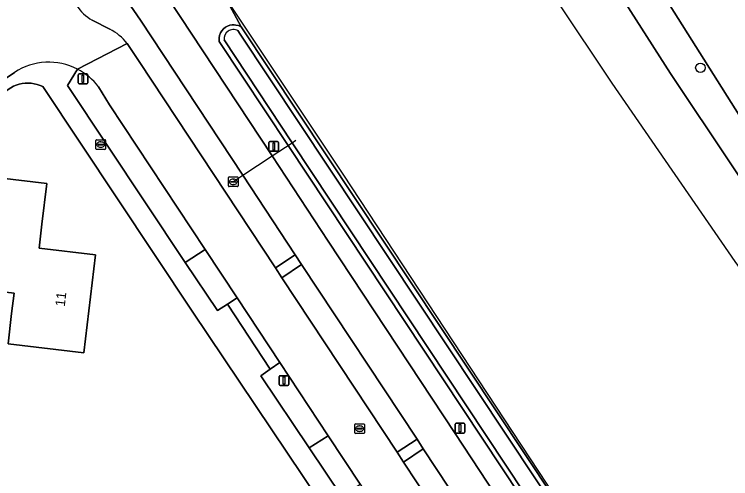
# Model space of a CAD drawing. Extents: x 162396 to 163643, y 386452 to 387406.
# Drawn here: x 163148.6 to 163222.4, y 386774.2 to 386822.1 of the extents above; entities that cross this region are included whole.
import ezdxf

# ---------------------------------------------------------------- set-up
doc = ezdxf.new("R2010")
doc.units = 0
for name, color, linetype in [('IMGEO_Berm_groen', 7, 'Continuous'), ('IMGEO_Boom', 7, 'Continuous'), ('IMGEO_Brandkraan', 7, 'Continuous'), ('IMGEO_Duiker', 7, 'Continuous'), ('IMGEO_Erf', 7, 'Continuous'), ('IMGEO_Fietspad_gesloten', 7, 'Continuous'), ('IMGEO_Grasland_agrarisch', 7, 'Continuous'), ('IMGEO_Hek', 7, 'Continuous'), ('IMGEO_Lichtmast', 7, 'Continuous'), ('IMGEO_Loofbos', 7, 'Continuous'), ('IMGEO_Oever', 7, 'Continuous'), ('IMGEO_Pand', 7, 'Continuous'), ('IMGEO_Pand_nummerreeks', 7, 'Continuous'), ('IMGEO_Parkeervlak_halfverhard', 7, 'Continuous'), ('IMGEO_Rijbaan_lokaal_gesloten', 7, 'Continuous'), ('IMGEO_Rijbaan_lokaal_open', 7, 'Continuous'), ('IMGEO_Rioolput', 7, 'Continuous'), ('IMGEO_Voetpad_halfverhard', 7, 'Continuous'), ('IMGEO_Voetpad_open', 7, 'Continuous'), ('IMGEO_Waterloop', 7, 'Continuous')]:
    doc.layers.add(name, color=color, linetype=linetype)

msp = doc.modelspace()

# ---------------------------------------------------------------- linework, layer by layer
at = {"layer": 'IMGEO_Berm_groen'}
for points in [[(163176.823, 386808.612), (163169.719, 386819.345), (163169.722, 386819.713), (163169.769, 386819.969), (163169.86, 386820.212), (163169.991, 386820.436), (163170.16, 386820.634), (163170.359, 386820.798), (163170.58, 386820.926), (163170.821, 386821.013), (163171.069, 386821.057), (163171.283, 386821.062), (163171.448, 386821.02), (163171.696, 386820.982), (163171.995, 386820.854), (163170.355, 386823.925), (163169.97, 386823.689), (163169.808, 386823.934), (163157.726, 386842.718), (163160.934, 386837.244), (163160.448, 386836.704), (163159.466, 386836.49), (163153.066, 386846.995), (163145.801, 386858.335)], [(163163.33, 386825.605), (163164.508, 386823.754), (163175.18, 386807.528), (163180.968, 386798.728), (163194.029, 386778.889), (163199.051, 386771.28), (163213.462, 386749.442), (163231.76, 386721.686), (163235.22, 386716.438), (163236.276, 386714.767), (163237.965, 386712.184), (163239.968, 386708.924)], [(163160.232, 386819.135), (163161.463, 386817.28), (163175.537, 386795.977), (163177.565, 386797.312), (163172.158, 386805.532), (163161.633, 386821.534), (163160.23, 386823.512)], [(163156.649, 386821.531), (163158.448, 386820.591)], [(163155.132, 386816.473), (163154.089, 386814.791), (163166.221, 386796.533), (163168.277, 386797.886), (163158.436, 386812.817), (163157.294, 386814.666)], [(163260.002, 386665.459), (163263.035, 386666.384), (163262.417, 386668.578), (163260.999, 386667.994), (163257.875, 386676.752), (163252.9, 386688.74), (163247.208, 386700.404), (163240.819, 386711.703), (163233.752, 386722.605), (163233.572, 386722.876), (163200.789, 386772.404), (163176.823, 386808.612)]]:
    msp.add_lwpolyline(points, dxfattribs=at)
for points in [[(163178.2, 386796.319), (163176.186, 386794.947), (163188.054, 386776.966), (163190.111, 386778.324)], [(163175.973, 386786.209), (163174.978, 386785.521), (163174.003, 386784.847), (163179.007, 386777.414), (163180.956, 386778.649)], [(163190.752, 386777.315), (163188.704, 386775.946), (163208.433, 386746.108), (163210.433, 386747.448), (163196.021, 386769.32)]]:
    msp.add_lwpolyline(points, close=True, dxfattribs=at)
for centre, radius, start, end in [((163158.818, 386825.452), 4.481, 212.26248, 241.04808), ((163156.296, 386816.133), 4.95, 37.33092, 64.23032), ((163152.178, 386810.742), 6.447, 37.48845, 62.73379)]:
    msp.add_arc(centre, radius, start, end, dxfattribs=at)
at = {"layer": 'IMGEO_Boom'}
msp.add_circle((163219.303, 386816.625), 0.489, dxfattribs=at)
at = {"layer": 'IMGEO_Brandkraan'}
for p, q in [((163157.019, 386808.27), (163157.019, 386809.122)), ((163157.094, 386809.196), (163157.946, 386809.196)), ((163157.321, 386808.739), (163157.719, 386808.739)), ((163157.507, 386808.976), (163157.532, 386808.976)), ((163158.02, 386809.122), (163158.02, 386808.27)), ((163157.946, 386808.196), (163157.094, 386808.196)), ((163157.278, 386808.69), (163157.278, 386808.702)), ((163157.716, 386808.653), (163157.318, 386808.653)), ((163157.53, 386808.416), (163157.505, 386808.416)), ((163157.762, 386808.702), (163157.762, 386808.69))]:
    msp.add_line(p, q, dxfattribs=at)
for points in [[(163157.019, 386808.27), (163157.019, 386809.122)], [(163157.094, 386809.196), (163157.946, 386809.196)], [(163158.02, 386809.122), (163158.02, 386808.27)], [(163157.946, 386808.196), (163157.094, 386808.196)]]:
    msp.add_lwpolyline(points, dxfattribs=at)
for centre, radius, start, end in [((163157.096, 386809.12), 0.0765, 91.55205, 178.44795), ((163157.096, 386809.12), 0.0765, 91.55205, 178.44795), ((163157.318, 386808.699), 0.0403, 85.87752, 175.75265), ((163157.723, 386808.701), 0.0386, 1.73085, 96.63898), ((163157.944, 386809.12), 0.0765, 1.55205, 88.44795), ((163157.944, 386809.12), 0.0765, 1.55205, 88.44795), ((163157.096, 386808.272), 0.0765, 181.55205, 268.44795), ((163157.096, 386808.272), 0.0765, 181.55205, 268.44795), ((163157.315, 386808.689), 0.0366, 178.93798, 274.71019), ((163157.719, 386808.696), 0.043, 264.86636, 352.45326), ((163157.944, 386808.272), 0.0765, 271.55205, 358.44795), ((163157.944, 386808.272), 0.0765, 271.55205, 358.44795)]:
    msp.add_arc(centre, radius, start, end, dxfattribs=at)
for centre, major_axis, ratio, start_param, end_param in [((163157.506, 386808.696), (-0.387, 0.002), 0.722429, 4.712389, 7.853982), ((163157.531, 386808.696), (-0.39, 0.002), 0.717154, 1.570796, 4.712389)]:
    msp.add_ellipse(centre, major_axis=major_axis, ratio=ratio, start_param=start_param, end_param=end_param, dxfattribs=at)
at = {"layer": 'IMGEO_Duiker'}
msp.add_lwpolyline([(163171.226, 386804.917), (163172.158, 386805.532), (163175.18, 386807.528), (163177.24, 386808.887), (163177.635, 386809.148)], dxfattribs=at)
at = {"layer": 'IMGEO_Erf'}
msp.add_lwpolyline([(163227.316, 386699.623), (163227.044, 386700.095), (163212.434, 386723.369), (163194.869, 386749.748), (163193.027, 386752.59), (163166.953, 386791.514), (163151.55, 386814.685), (163151.264, 386814.81), (163150.968, 386814.908), (163150.664, 386814.98), (163150.356, 386815.024), (163150.044, 386815.041), (163149.732, 386815.03), (163149.422, 386814.99), (163149.118, 386814.924), (163148.82, 386814.83), (163148.532, 386814.71), (163148.255, 386814.565), (163148.07, 386814.449), (163146.898, 386813.664), (163065.982, 386759.453)], dxfattribs=at)
msp.add_lwpolyline([(163147.966, 386788.151), (163148.337, 386791.263), (163148.586, 386793.358), (163141.341, 386794.22), (163141.092, 386792.125), (163140.502, 386792.195), (163141.659, 386801.917), (163140.887, 386802.009), (163141.004, 386802.991), (163141.761, 386802.901), (163142.112, 386805.854), (163151.96, 386804.682), (163151.46, 386800.481), (163151.168, 386798.025), (163156.986, 386797.333), (163155.783, 386787.221)], close=True, dxfattribs=at)
at = {"layer": 'IMGEO_Fietspad_gesloten'}
msp.add_lwpolyline([(163239.968, 386708.924), (163237.965, 386712.184), (163236.276, 386714.767), (163235.22, 386716.438), (163231.76, 386721.686), (163213.462, 386749.442), (163199.051, 386771.28), (163194.029, 386778.889), (163180.968, 386798.728), (163175.18, 386807.528), (163164.508, 386823.754), (163163.33, 386825.605), (163160.23, 386823.512), (163161.633, 386821.534), (163172.158, 386805.532), (163177.565, 386797.312), (163178.2, 386796.319), (163190.111, 386778.324), (163190.752, 386777.315), (163196.021, 386769.32), (163210.433, 386747.448), (163211.067, 386746.463), (163228.714, 386719.685), (163232.059, 386714.61)], dxfattribs=at)
at = {"layer": 'IMGEO_Grasland_agrarisch'}
for points in [[(163098.137, 386941.992), (163116.399, 386910.212), (163128.365, 386889.63), (163142.301, 386867.412), (163154.565, 386848.11), (163157.583, 386842.961), (163157.905, 386843.143), (163162.006, 386845.923), (163174.171, 386826.377), (163170.355, 386823.925), (163171.995, 386820.854), (163236.272, 386723.927)], [(163235.136, 386787.68), (163216.236, 386816.043), (163197.732, 386844.982), (163191.23, 386856.151), (163174.841, 386889.755), (163172.087, 386897.016), (163168.662, 386906.464), (163165.325, 386912.714), (163162.168, 386919.578), (163160.923, 386923.218), (163160.71, 386923.14), (163159.865, 386923.64), (163159.615, 386924.127), (163159.672, 386924.975), (163159.9, 386925.126), (163153.316, 386936.308)]]:
    msp.add_lwpolyline(points, dxfattribs=at)
at = {"layer": 'IMGEO_Hek'}
for points in [[(163151.444, 386926.314), (163169.441, 386893.188), (163173.918, 386879.608), (163180.768, 386864.97), (163186.791, 386853.497), (163193.239, 386842.115), (163195.735, 386837.188), (163198.786, 386832.168), (163210.173, 386815.029), (163222.866, 386796.643), (163228.631, 386788.707), (163231.334, 386784.687), (163233.745, 386780.403), (163235.932, 386775.388), (163238.281, 386769.292), (163242.717, 386754.901), (163247.666, 386742.304), (163264.281, 386714.052), (163281.425, 386681.211), (163292.986, 386657.47)], [(163182.505, 386805.637), (163170.355, 386823.925)], [(163266.96, 386650.431), (163266.142, 386654.783), (163264.804, 386660.098), (163262.273, 386669.091), (163259.933, 386676.311), (163256.638, 386685.196), (163251.402, 386697.232), (163243.18, 386713.209), (163238.106, 386721.578), (163232.089, 386731.002), (163219.266, 386750), (163208.731, 386765.737), (163182.505, 386805.637)]]:
    msp.add_lwpolyline(points, dxfattribs=at)
at = {"layer": 'IMGEO_Lichtmast'}
for p, q in [((163155.183, 386815.081), (163155.183, 386815.881)), ((163155.183, 386815.881), (163155.183, 386815.081)), ((163155.283, 386815.981), (163156.073, 386815.981)), ((163156.073, 386815.981), (163155.283, 386815.981)), ((163156.173, 386815.881), (163156.173, 386815.081)), ((163156.173, 386815.081), (163156.173, 386815.881)), ((163156.073, 386814.981), (163155.283, 386814.981)), ((163155.283, 386814.981), (163156.073, 386814.981)), ((163174.851, 386808.108), (163174.851, 386808.908)), ((163174.851, 386808.908), (163174.851, 386808.108)), ((163174.951, 386809.008), (163175.741, 386809.008)), ((163175.741, 386809.008), (163174.951, 386809.008)), ((163175.841, 386808.908), (163175.841, 386808.108)), ((163175.841, 386808.108), (163175.841, 386808.908)), ((163175.741, 386808.008), (163174.951, 386808.008)), ((163174.951, 386808.008), (163175.741, 386808.008)), ((163175.912, 386783.962), (163175.912, 386784.762)), ((163175.912, 386784.762), (163175.912, 386783.962)), ((163176.012, 386784.862), (163176.802, 386784.862)), ((163176.802, 386784.862), (163176.012, 386784.862)), ((163176.902, 386784.762), (163176.902, 386783.962)), ((163176.902, 386783.962), (163176.902, 386784.762)), ((163176.802, 386783.862), (163176.012, 386783.862)), ((163176.012, 386783.862), (163176.802, 386783.862)), ((163194.142, 386779.947), (163194.932, 386779.947)), ((163194.932, 386779.947), (163194.142, 386779.947)), ((163194.042, 386779.047), (163194.042, 386779.847)), ((163194.042, 386779.847), (163194.042, 386779.047)), ((163195.032, 386779.847), (163195.032, 386779.047)), ((163195.032, 386779.047), (163195.032, 386779.847)), ((163194.932, 386778.947), (163194.142, 386778.947)), ((163194.142, 386778.947), (163194.932, 386778.947))]:
    msp.add_line(p, q, dxfattribs=at)
for points in [[(163155.603, 386815.856), (163155.753, 386815.856), (163155.753, 386815.106), (163155.603, 386815.106), (163155.603, 386815.856)], [(163175.271, 386808.883), (163175.421, 386808.883), (163175.421, 386808.133), (163175.271, 386808.133), (163175.271, 386808.883)], [(163176.332, 386784.737), (163176.482, 386784.737), (163176.482, 386783.987), (163176.332, 386783.987), (163176.332, 386784.737)], [(163194.462, 386779.822), (163194.612, 386779.822), (163194.612, 386779.072), (163194.462, 386779.072), (163194.462, 386779.822)]]:
    msp.add_lwpolyline(points, dxfattribs=at)
for centre, start, end in [((163155.283, 386815.881), 90, 180), ((163155.283, 386815.881), 90, 180), ((163156.073, 386815.881), 0, 90), ((163156.073, 386815.881), 360, 90), ((163155.283, 386815.081), 180, 270), ((163155.283, 386815.081), 180, 270), ((163156.073, 386815.081), 270, 0), ((163156.073, 386815.081), 270, 0), ((163174.951, 386808.908), 90, 180), ((163174.951, 386808.908), 90, 180), ((163175.741, 386808.908), 0, 90), ((163175.741, 386808.908), 360, 90), ((163174.951, 386808.108), 180, 270), ((163174.951, 386808.108), 180, 270), ((163175.741, 386808.108), 270, 0), ((163175.741, 386808.108), 270, 0), ((163176.012, 386784.762), 90, 180), ((163176.012, 386784.762), 90, 180), ((163176.802, 386784.762), 0, 90), ((163176.802, 386784.762), 360, 90), ((163176.012, 386783.962), 180, 270), ((163176.012, 386783.962), 180, 270), ((163176.802, 386783.962), 270, 0), ((163176.802, 386783.962), 270, 0), ((163194.142, 386779.847), 90, 180), ((163194.142, 386779.847), 90, 180), ((163194.932, 386779.847), 0, 90), ((163194.932, 386779.847), 360, 90), ((163194.142, 386779.047), 180, 270), ((163194.142, 386779.047), 180, 270), ((163194.932, 386779.047), 270, 0), ((163194.932, 386779.047), 270, 0)]:
    msp.add_arc(centre, 0.1, start, end, dxfattribs=at)
at = {"layer": 'IMGEO_Loofbos'}
msp.add_lwpolyline([(163235.121, 386957.854), (163219.76, 386951.296), (163206.254, 386945.152), (163187.944, 386936.373), (163166.722, 386925.922), (163177.175, 386889.432), (163179.541, 386881.174), (163240.519, 386784.428)], dxfattribs=at)
msp.add_lwpolyline([(163179.541, 386881.174), (163177.175, 386889.432), (163166.722, 386925.922), (163164.846, 386924.997), (163162.11, 386923.65), (163160.923, 386923.218), (163162.168, 386919.578), (163165.325, 386912.714), (163168.662, 386906.464), (163172.087, 386897.016), (163174.841, 386889.755), (163191.23, 386856.151), (163197.732, 386844.982), (163216.236, 386816.043), (163235.136, 386787.68), (163240.001, 386779.461), (163247.146, 386759.715), (163250.497, 386750.848), (163251.874, 386747.924), (163240.519, 386784.428)], close=True, dxfattribs=at)
at = {"layer": 'IMGEO_Oever'}
for points in [[(163236.272, 386723.927), (163171.995, 386820.854), (163171.696, 386820.982), (163171.448, 386821.02), (163171.283, 386821.062), (163171.069, 386821.057), (163170.821, 386821.013), (163170.58, 386820.926), (163170.359, 386820.798), (163170.16, 386820.634), (163169.991, 386820.436), (163169.86, 386820.212), (163169.769, 386819.969), (163169.722, 386819.713), (163169.719, 386819.345), (163176.823, 386808.612), (163200.789, 386772.404), (163233.572, 386722.876)], [(163171.661, 386820.453), (163171.894, 386820.102), (163235.856, 386723.65)], [(163234.17, 386722.879), (163233.99, 386723.15), (163201.209, 386772.676), (163177.24, 386808.887), (163170.22, 386819.493)]]:
    msp.add_lwpolyline(points, dxfattribs=at)
for centre, radius, start, end in [((163171.203, 386819.588), 0.974, 95.01302, 124.95319), ((163171.209, 386819.571), 0.992, 62.862, 95.24957), ((163171.208, 386819.57), 0.991, 124.61711, 184.4811)]:
    msp.add_arc(centre, radius, start, end, dxfattribs=at)
at = {"layer": 'IMGEO_Pand'}
msp.add_lwpolyline([(163141.092, 386792.125), (163141.341, 386794.22), (163148.586, 386793.358), (163148.337, 386791.263), (163147.966, 386788.151), (163155.783, 386787.221), (163156.986, 386797.333), (163151.168, 386798.025), (163151.46, 386800.481), (163151.96, 386804.682), (163142.112, 386805.854), (163141.761, 386802.901), (163141.004, 386802.991), (163140.887, 386802.009), (163141.659, 386801.917), (163140.502, 386792.195)], close=True, dxfattribs=at)
at = {"layer": 'IMGEO_Parkeervlak_halfverhard'}
for points in [[(163168.277, 386797.886), (163166.221, 386796.533), (163169.542, 386791.578), (163170.574, 386792.233), (163171.578, 386792.877)], [(163180.956, 386778.649), (163179.007, 386777.414), (163182.352, 386772.39), (163183.277, 386773.024), (163184.236, 386773.672)]]:
    msp.add_lwpolyline(points, close=True, dxfattribs=at)
at = {"layer": 'IMGEO_Rijbaan_lokaal_gesloten'}
for points in [[(163144.89, 386821.818), (163142.553, 386820.191), (163146.295, 386814.578), (163148.647, 386816.152)], [(163158.448, 386820.591), (163156.649, 386821.531)], [(163209.043, 386745.1), (163208.433, 386746.108), (163188.704, 386775.946), (163188.054, 386776.966), (163176.186, 386794.947), (163175.537, 386795.977), (163161.463, 386817.28), (163160.232, 386819.135), (163155.132, 386816.473)], [(163155.132, 386816.473), (163160.232, 386819.135)], [(163157.294, 386814.666), (163158.436, 386812.817), (163168.277, 386797.886), (163171.578, 386792.877), (163175.973, 386786.209), (163180.956, 386778.649), (163184.236, 386773.672), (163187.578, 386768.602), (163200.779, 386748.573), (163204.079, 386743.566), (163209.61, 386735.174), (163211.267, 386732.66)]]:
    msp.add_lwpolyline(points, dxfattribs=at)
for centre, radius, start, end in [((163158.818, 386825.452), 4.481, 212.26248, 241.04808), ((163156.296, 386816.133), 4.95, 37.33092, 64.23032), ((163152.166, 386810.73), 6.464, 62.68612, 122.9814), ((163152.178, 386810.742), 6.447, 37.48845, 62.73379)]:
    msp.add_arc(centre, radius, start, end, dxfattribs=at)
at = {"layer": 'IMGEO_Rijbaan_lokaal_open'}
msp.add_lwpolyline([(163171.578, 386792.877), (163170.574, 386792.233), (163174.978, 386785.521), (163175.973, 386786.209)], close=True, dxfattribs=at)
at = {"layer": 'IMGEO_Rioolput'}
for p, q in [((163170.67, 386804.436), (163170.67, 386805.288)), ((163170.745, 386805.362), (163171.597, 386805.362)), ((163171.158, 386805.142), (163171.183, 386805.142)), ((163171.671, 386805.288), (163171.671, 386804.436)), ((163171.597, 386804.362), (163170.745, 386804.362)), ((163170.929, 386804.856), (163170.929, 386804.868)), ((163171.367, 386804.819), (163170.969, 386804.819)), ((163170.972, 386804.905), (163171.37, 386804.905)), ((163171.181, 386804.582), (163171.156, 386804.582)), ((163171.413, 386804.868), (163171.413, 386804.856)), ((163183.687, 386778.97), (163183.687, 386779.822)), ((163183.762, 386779.896), (163184.614, 386779.896)), ((163183.946, 386779.39), (163183.946, 386779.402)), ((163184.384, 386779.353), (163183.986, 386779.353)), ((163183.989, 386779.439), (163184.387, 386779.439)), ((163184.175, 386779.676), (163184.2, 386779.676)), ((163184.43, 386779.402), (163184.43, 386779.39)), ((163184.688, 386779.822), (163184.688, 386778.97)), ((163184.614, 386778.896), (163183.762, 386778.896)), ((163184.198, 386779.116), (163184.173, 386779.116))]:
    msp.add_line(p, q, dxfattribs=at)
for points in [[(163170.67, 386804.436), (163170.67, 386805.288)], [(163170.745, 386805.362), (163171.597, 386805.362)], [(163171.671, 386805.288), (163171.671, 386804.436)], [(163171.597, 386804.362), (163170.745, 386804.362)], [(163183.687, 386778.97), (163183.687, 386779.822)], [(163183.762, 386779.896), (163184.614, 386779.896)], [(163184.688, 386779.822), (163184.688, 386778.97)], [(163184.614, 386778.896), (163183.762, 386778.896)]]:
    msp.add_lwpolyline(points, dxfattribs=at)
for centre, radius, start, end in [((163170.747, 386805.286), 0.0765, 91.55205, 178.44795), ((163170.747, 386805.286), 0.0765, 91.55205, 178.44795), ((163171.595, 386805.286), 0.0765, 1.55205, 88.44795), ((163171.595, 386805.286), 0.0765, 1.55205, 88.44795), ((163170.747, 386804.438), 0.0765, 181.55205, 268.44795), ((163170.747, 386804.438), 0.0765, 181.55205, 268.44795), ((163170.969, 386804.865), 0.0403, 85.87752, 175.75265), ((163170.966, 386804.855), 0.0366, 178.93798, 274.71019), ((163171.37, 386804.862), 0.043, 264.86636, 352.45326), ((163171.374, 386804.867), 0.0386, 1.73085, 96.63898), ((163171.595, 386804.438), 0.0765, 271.55205, 358.44795), ((163171.595, 386804.438), 0.0765, 271.55205, 358.44795), ((163183.764, 386779.82), 0.0765, 91.55205, 178.44795), ((163183.764, 386779.82), 0.0765, 91.55205, 178.44795), ((163183.986, 386779.399), 0.0403, 85.87752, 175.75265), ((163183.983, 386779.389), 0.0366, 178.93798, 274.71019), ((163184.387, 386779.396), 0.043, 264.86636, 352.45326), ((163184.391, 386779.401), 0.0386, 1.73085, 96.63898), ((163184.612, 386779.82), 0.0765, 1.55205, 88.44795), ((163184.612, 386779.82), 0.0765, 1.55205, 88.44795), ((163183.764, 386778.972), 0.0765, 181.55205, 268.44795), ((163183.764, 386778.972), 0.0765, 181.55205, 268.44795), ((163184.612, 386778.972), 0.0765, 271.55205, 358.44795), ((163184.612, 386778.972), 0.0765, 271.55205, 358.44795)]:
    msp.add_arc(centre, radius, start, end, dxfattribs=at)
for centre, major_axis, ratio, start_param, end_param in [((163171.157, 386804.862), (-0.387, 0.002), 0.722429, 4.712389, 7.853982), ((163171.182, 386804.862), (-0.39, 0.002), 0.717154, 1.570796, 4.712389), ((163184.174, 386779.396), (-0.387, 0.002), 0.722429, 4.712389, 7.853982), ((163184.199, 386779.396), (-0.39, 0.002), 0.717154, 1.570796, 4.712389)]:
    msp.add_ellipse(centre, major_axis=major_axis, ratio=ratio, start_param=start_param, end_param=end_param, dxfattribs=at)
at = {"layer": 'IMGEO_Voetpad_halfverhard'}
for points in [[(163178.2, 386796.319), (163177.565, 386797.312), (163175.537, 386795.977), (163176.186, 386794.947)], [(163190.752, 386777.315), (163190.111, 386778.324), (163188.054, 386776.966), (163188.704, 386775.946)]]:
    msp.add_lwpolyline(points, close=True, dxfattribs=at)
at = {"layer": 'IMGEO_Voetpad_open'}
for points in [[(163148.647, 386816.152), (163146.295, 386814.578), (163146.898, 386813.664), (163148.07, 386814.449), (163148.255, 386814.565), (163148.532, 386814.71), (163148.82, 386814.83), (163149.118, 386814.924), (163149.422, 386814.99), (163149.732, 386815.03), (163150.044, 386815.041), (163150.356, 386815.024), (163150.664, 386814.98), (163150.968, 386814.908), (163151.264, 386814.81), (163151.55, 386814.685), (163166.953, 386791.514), (163193.027, 386752.59), (163194.869, 386749.748), (163212.434, 386723.369), (163227.044, 386700.095)], [(163183.277, 386773.024), (163182.352, 386772.39), (163179.007, 386777.414), (163174.003, 386784.847), (163174.978, 386785.521), (163170.574, 386792.233), (163169.542, 386791.578), (163166.221, 386796.533), (163154.089, 386814.791), (163155.132, 386816.473)]]:
    msp.add_lwpolyline(points, dxfattribs=at)
msp.add_arc((163152.166, 386810.73), 6.464, 62.68612, 122.9814, dxfattribs=at)
at = {"layer": 'IMGEO_Waterloop'}
for points in [[(163171.894, 386820.102), (163171.661, 386820.453)], [(163235.856, 386723.65), (163171.894, 386820.102)], [(163170.22, 386819.493), (163177.24, 386808.887), (163201.209, 386772.676), (163233.99, 386723.15), (163234.17, 386722.879)]]:
    msp.add_lwpolyline(points, dxfattribs=at)
for centre, radius, start, end in [((163171.203, 386819.588), 0.974, 95.01302, 124.95319), ((163171.209, 386819.571), 0.992, 62.862, 95.24957), ((163171.208, 386819.57), 0.991, 124.61711, 184.4811)]:
    msp.add_arc(centre, radius, start, end, dxfattribs=at)

# ---------------------------------------------------------------- texts
at = {"layer": 'IMGEO_Pand_nummerreeks'}
msp.add_text('11', height=1, rotation=83.21555, dxfattribs=at).set_placement((163153.809, 386791.958))

doc.saveas('drawing.dxf')
